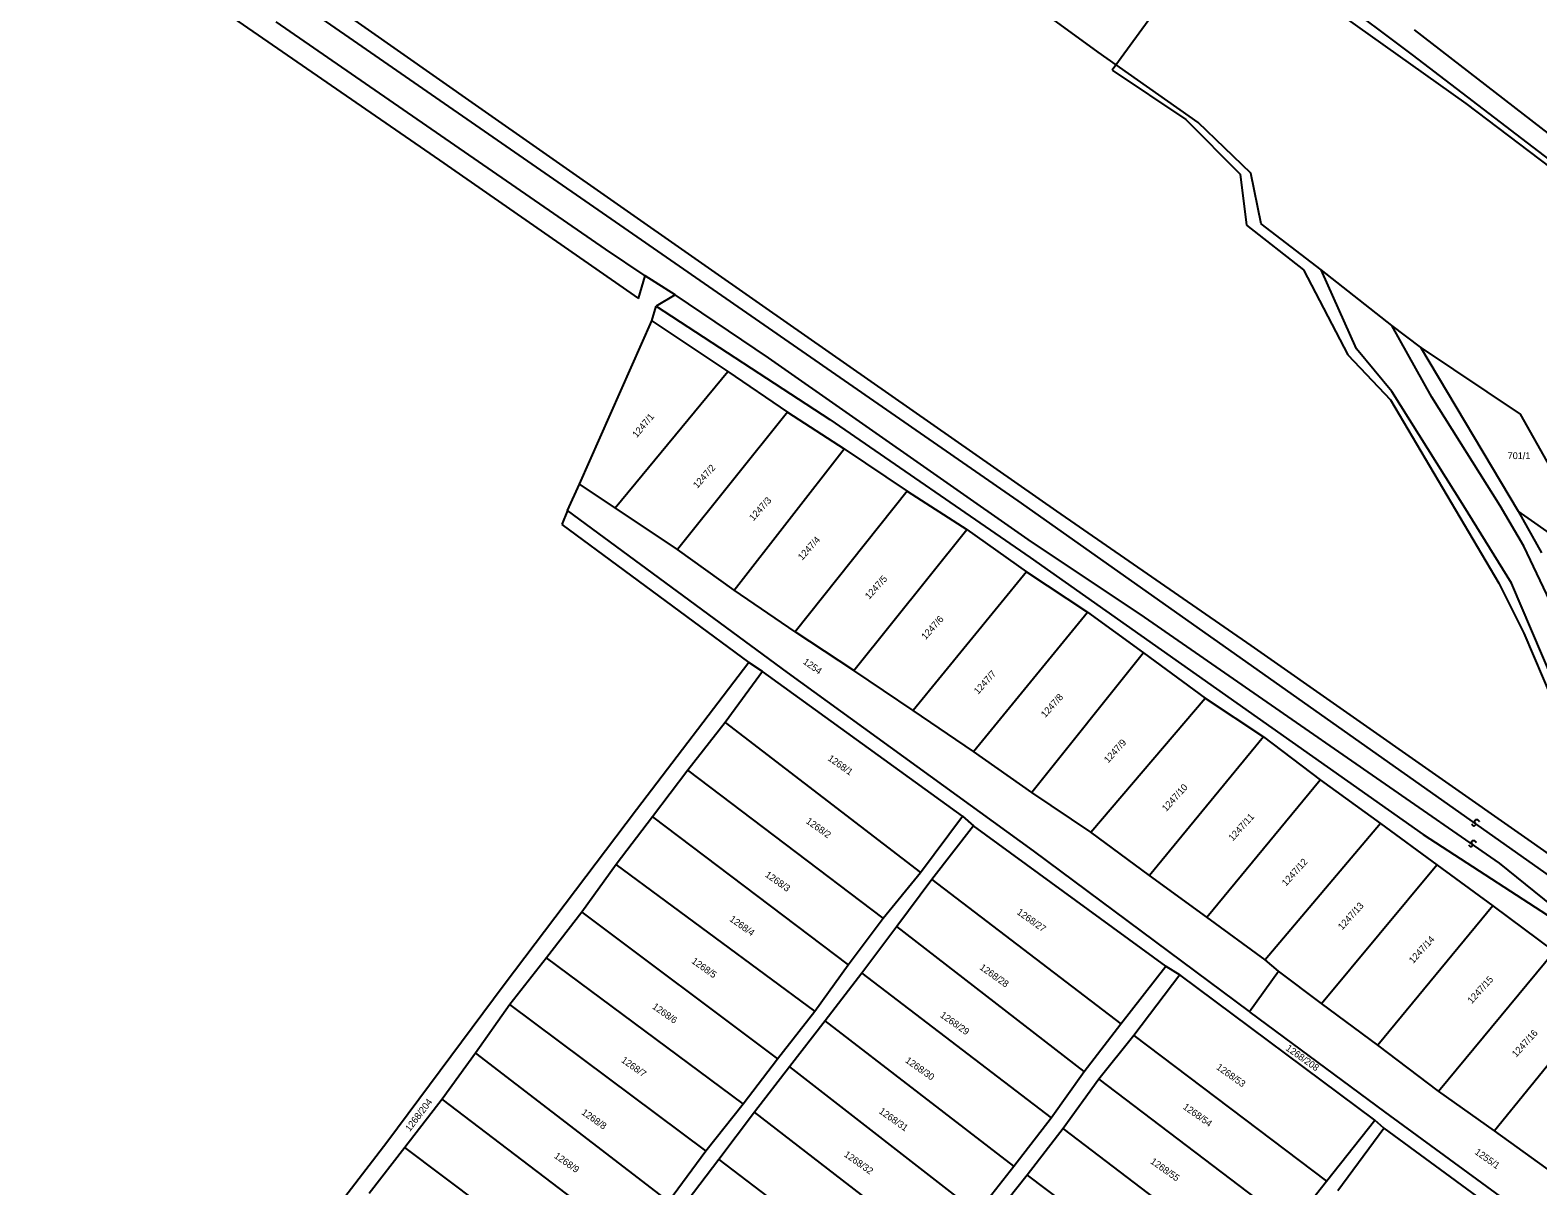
# Model space of a CAD drawing. Extents: x -581999 to -572728, y -1219553 to -1212032.
# Drawn here: x -578351.7 to -577907.8, y -1214748.6 to -1214408.3 of the extents above; entities that cross this region are included whole.
import ezdxf

# ---------------------------------------------------------------- set-up
doc = ezdxf.new("R2010")
doc.units = 0
for name, color, linetype in [('Vrstva 1', 7, 'Continuous'), ('Vrstva 2', 7, 'Continuous'), ('Vrstva 4', 7, 'Continuous'), ('Vrstva 6', 7, 'Continuous'), ('Vrstva 63', 7, 'Continuous')]:
    doc.layers.add(name, color=color, linetype=linetype)

msp = doc.modelspace()

# ---------------------------------------------------------------- linework, layer by layer
at = {"layer": 'Vrstva 1'}
for p, q in [((-577944.716, -1214415.636), (-577999.279, -1214374.517)), ((-578172.641, -1214487.346), (-578170.702, -1214480.614)), ((-578161.859, -1214486.22), (-578170.702, -1214480.614)), ((-578193.483, -1214549.733), (-578195.193, -1214553.905)), ((-578195.193, -1214553.905), (-578140.104, -1214594.484)), ((-578140.104, -1214594.484), (-578173.216, -1214637.87)), ((-578136.141, -1214597.189), (-578140.104, -1214594.484)), ((-578173.216, -1214637.87), (-578212.145, -1214689.388)), ((-578077.248, -1214639.787), (-578073.944, -1214642.575)), ((-578017.339, -1214683.879), (-578013.267, -1214686.43)), ((-578212.145, -1214689.388), (-578246.695, -1214735.856)), ((-577953.181, -1214731.624), (-577955.872, -1214729.269)), ((-578246.695, -1214735.856), (-578287.166, -1214788.271))]:
    msp.add_line(p, q, dxfattribs=at)
for points in [[(-577971.595, -1214478.903), (-577989.329, -1214465.357), (-577992.378, -1214450.387), (-578007.868, -1214435.484), (-578037.319, -1214414.81), (-578101.893, -1214367.68), (-578150.737, -1214331.997), (-578223.698, -1214283.409), (-578277.678, -1214246.942), (-578281.009, -1214251.093), (-578319.251, -1214221.343), (-578310.977, -1214208.869), (-578368.758, -1214168.427), (-578359.988, -1214155.236), (-578424.87, -1214107.04), (-578481.962, -1214064.437), (-578565.527, -1213997.858)], [(-578850.44, -1214011.333), (-578843.599, -1214016.419), (-578837.343, -1214020.464), (-578819.422, -1214031.381), (-578781.333, -1214058.431), (-578756.765, -1214075.476), (-578635.35, -1214162.459), (-578529.427, -1214236.161), (-578506.946, -1214253.113), (-578395.1, -1214332.258), (-578323.748, -1214382.673), (-578231.258, -1214446.595), (-578172.641, -1214487.346)], [(-578286.669, -1214383.964), (-578220.733, -1214430.294), (-578135.162, -1214490.146), (-578049.525, -1214549.957), (-577992.377, -1214589.48), (-577909.752, -1214647.336)], [(-577888.21, -1214451.491), (-577944.103, -1214408.215)], [(-577873.725, -1214469.991), (-577944.716, -1214415.636)], [(-577950.847, -1214495.301), (-577971.595, -1214478.903)], [(-577894.47, -1214620.58), (-577915.632, -1214571.096), (-577929.588, -1214548.463), (-577950.771, -1214514.67), (-577961.183, -1214502.18), (-577971.595, -1214478.903)], [(-578161.859, -1214486.22), (-578167.372, -1214489.569)], [(-578168.688, -1214493.933), (-578167.372, -1214489.569)], [(-578167.372, -1214489.569), (-578116.26, -1214522.93), (-578057.321, -1214563.539), (-577941.611, -1214645.186), (-577897.731, -1214673.635), (-577881.063, -1214687.805)], [(-578190.024, -1214541.954), (-578168.688, -1214493.933)], [(-578168.688, -1214493.933), (-578146.355, -1214508.858)], [(-577942.414, -1214501.628), (-577950.847, -1214495.301)], [(-577854.399, -1214694.374), (-577858.381, -1214691.686), (-577858.371, -1214688.495), (-577855.614, -1214681.82), (-577879.825, -1214629.118), (-577897.479, -1214590.561), (-577911.965, -1214560.233), (-577918.894, -1214548.374), (-577939.088, -1214516.342), (-577950.847, -1214495.301)], [(-577876.256, -1214576.146), (-577895.498, -1214552.383), (-577912.967, -1214521.381), (-577942.414, -1214501.628)], [(-577942.414, -1214501.628), (-577913.653, -1214549.986)], [(-578179.474, -1214548.946), (-578146.355, -1214508.858)], [(-578146.355, -1214508.858), (-578128.749, -1214520.791)], [(-578128.749, -1214520.791), (-578161.138, -1214561.248)], [(-578128.749, -1214520.791), (-578112.055, -1214531.61)], [(-578144.442, -1214573.162), (-578112.055, -1214531.61)], [(-578112.055, -1214531.61), (-578093.552, -1214544.097)], [(-577992.731, -1214697.269), (-578056.314, -1214649.995), (-578128.733, -1214597.459), (-578193.483, -1214549.733), (-578190.024, -1214541.954)], [(-578179.474, -1214548.946), (-578190.024, -1214541.954)], [(-578093.552, -1214544.097), (-578126.48, -1214585.453)], [(-578093.552, -1214544.097), (-578075.923, -1214555.334)], [(-578161.138, -1214561.248), (-578179.474, -1214548.946)], [(-577876.256, -1214576.146), (-577913.653, -1214549.986)], [(-577913.653, -1214549.986), (-577906.723, -1214562.239)], [(-578109.207, -1214596.875), (-578075.923, -1214555.334)], [(-578075.923, -1214555.334), (-578058.34, -1214567.805)], [(-578144.442, -1214573.162), (-578161.138, -1214561.248)], [(-578058.34, -1214567.805), (-578091.799, -1214608.603)], [(-578058.34, -1214567.805), (-578040.397, -1214579.725)], [(-578126.48, -1214585.453), (-578144.442, -1214573.162)], [(-578074.034, -1214620.698), (-578040.397, -1214579.725)], [(-578040.397, -1214579.725), (-578023.911, -1214591.628)], [(-578109.207, -1214596.875), (-578126.48, -1214585.453)], [(-578023.911, -1214591.628), (-578056.819, -1214632.785)], [(-578023.911, -1214591.628), (-578005.801, -1214605.012)], [(-578089.62, -1214656.339), (-578077.248, -1214639.787), (-578136.141, -1214597.189), (-578147.144, -1214612.141)], [(-578091.799, -1214608.603), (-578109.207, -1214596.875)], [(-578039.426, -1214644.501), (-578005.801, -1214605.012)], [(-578005.801, -1214605.012), (-577988.597, -1214616.363)], [(-578074.034, -1214620.698), (-578091.799, -1214608.603)], [(-578147.144, -1214612.141), (-578158.145, -1214626.166)], [(-578147.144, -1214612.141), (-578089.62, -1214656.339)], [(-577988.597, -1214616.363), (-578022.174, -1214657.207)], [(-577988.597, -1214616.363), (-577971.908, -1214629.044)], [(-578056.819, -1214632.785), (-578074.034, -1214620.698)], [(-577909.752, -1214647.336), (-577887.907, -1214662.658), (-577866.224, -1214684.863), (-577864.887, -1214685.93), (-577880.571, -1214650.345), (-577894.47, -1214620.58)], [(-578158.145, -1214626.166), (-578168.459, -1214639.966)], [(-578100.557, -1214669.768), (-578158.145, -1214626.166)], [(-578005.337, -1214669.464), (-577971.908, -1214629.044)], [(-577971.908, -1214629.044), (-577954.174, -1214641.862)], [(-578022.174, -1214657.207), (-578039.426, -1214644.501), (-578056.819, -1214632.785)], [(-578168.459, -1214639.966), (-578179.23, -1214653.991)], [(-578168.459, -1214639.966), (-578110.867, -1214683.559)], [(-578030.621, -1214700.876), (-578017.339, -1214683.879), (-578073.944, -1214642.575), (-578086.227, -1214658.402)], [(-577954.174, -1214641.862), (-577988.142, -1214682.087)], [(-577954.174, -1214641.862), (-577937.533, -1214654.116)], [(-578179.23, -1214653.991), (-578189.315, -1214668.023)], [(-578120.719, -1214697.122), (-578179.23, -1214653.991)], [(-577971.498, -1214694.885), (-577937.533, -1214654.116)], [(-577937.533, -1214654.116), (-577921.076, -1214666.182)], [(-578100.557, -1214669.768), (-578089.62, -1214656.339)], [(-578086.227, -1214658.402), (-578096.537, -1214672.193)], [(-578086.227, -1214658.402), (-578030.621, -1214700.876)], [(-578005.337, -1214669.464), (-578022.174, -1214657.207)], [(-578189.315, -1214668.023), (-578199.722, -1214681.427)], [(-578189.315, -1214668.023), (-578131.714, -1214711.139)], [(-577921.076, -1214666.182), (-577954.954, -1214707.203)], [(-577921.076, -1214666.182), (-577902.998, -1214679.542)], [(-578110.867, -1214683.559), (-578100.557, -1214669.768)], [(-578096.537, -1214672.193), (-578106.846, -1214685.984)], [(-578041.385, -1214714.887), (-578096.537, -1214672.193)], [(-577988.142, -1214682.087), (-578005.337, -1214669.464)], [(-578199.722, -1214681.427), (-578210.492, -1214695.22)], [(-578141.793, -1214724.468), (-578199.722, -1214681.427)], [(-577984.163, -1214685.422), (-577988.142, -1214682.087)], [(-577937.053, -1214720.737), (-577902.998, -1214679.542)], [(-578120.719, -1214697.122), (-578110.867, -1214683.559)], [(-578106.846, -1214685.984), (-578117.614, -1214700.002)], [(-578106.846, -1214685.984), (-578051.16, -1214728.517)], [(-577970.063, -1214747.172), (-577955.872, -1214729.269), (-578013.267, -1214686.43), (-578026.779, -1214704.348)], [(-577992.731, -1214697.269), (-577984.163, -1214685.422)], [(-577971.498, -1214694.885), (-577984.163, -1214685.422)], [(-578210.492, -1214695.22), (-578220.575, -1214709.481)], [(-578152.787, -1214738.252), (-578210.492, -1214695.22)], [(-577954.954, -1214707.203), (-577971.498, -1214694.885)], [(-577888.477, -1214692.903), (-577920.601, -1214732.423)], [(-578131.714, -1214711.139), (-578120.719, -1214697.122)], [(-578117.614, -1214700.002), (-578128.149, -1214713.559)], [(-578062.151, -1214742.756), (-578117.614, -1214700.002)], [(-577872.016, -1214769.584), (-577880.734, -1214779.596), (-577952.841, -1214726.78), (-577992.498, -1214697.442), (-577992.731, -1214697.269)], [(-578041.385, -1214714.887), (-578030.621, -1214700.876)], [(-578026.779, -1214704.348), (-578037.083, -1214717.207)], [(-578026.779, -1214704.348), (-577970.063, -1214747.172)], [(-577937.053, -1214720.737), (-577954.954, -1214707.203)], [(-578220.575, -1214709.481), (-578230.429, -1214723.049)], [(-578220.575, -1214709.481), (-578163.782, -1214753.191)], [(-578141.793, -1214724.468), (-578131.714, -1214711.139)], [(-578128.149, -1214713.559), (-578138.458, -1214726.886)], [(-578128.149, -1214713.559), (-578072.913, -1214756.534)], [(-578051.16, -1214728.517), (-578041.385, -1214714.887)], [(-578037.083, -1214717.207), (-578047.618, -1214731.681)], [(-578037.083, -1214717.207), (-577980.364, -1214760.254)], [(-577920.601, -1214732.423), (-577937.053, -1214720.737)], [(-578230.429, -1214723.049), (-578241.427, -1214737.302)], [(-578174.453, -1214765.613), (-578230.429, -1214723.049)], [(-578152.787, -1214738.252), (-578141.793, -1214724.468)], [(-578138.458, -1214726.886), (-578148.947, -1214740.823)], [(-578083.215, -1214769.623), (-578138.458, -1214726.886)], [(-578062.151, -1214742.756), (-578051.16, -1214728.517)], [(-578047.618, -1214731.681), (-578058.151, -1214745.462)], [(-577991.123, -1214774.719), (-578047.618, -1214731.681)], [(-577966.689, -1214749.993), (-577953.181, -1214731.624), (-577895.655, -1214773.815), (-577910.072, -1214793.091)], [(-577903.071, -1214745.03), (-577920.601, -1214732.423)], [(-578241.427, -1214737.302), (-578251.966, -1214750.863)], [(-578184.76, -1214779.862), (-578241.427, -1214737.302)], [(-578163.782, -1214753.191), (-578152.787, -1214738.252)], [(-578148.947, -1214740.823), (-578160.171, -1214755.529)], [(-578148.947, -1214740.823), (-578093.29, -1214783.175)], [(-578072.913, -1214756.534), (-578062.151, -1214742.756)], [(-578058.151, -1214745.462), (-578069.141, -1214759.238)], [(-578058.151, -1214745.462), (-578001.422, -1214788.262)], [(-577980.364, -1214760.254), (-577970.063, -1214747.172)]]:
    msp.add_lwpolyline(points, dxfattribs=at)
at = {"layer": 'Vrstva 4'}
for p, q in [((-578182.291, -1214472.853), (-578279.27, -1214405.881)), ((-578170.702, -1214480.614), (-578182.291, -1214472.853))]:
    msp.add_line(p, q, dxfattribs=at)
for points in [[(-578276.101, -1214397.86), (-578176.919, -1214466.57), (-578060.918, -1214546.917), (-577889.48, -1214667.928), (-577868.955, -1214686.509), (-577842.932, -1214708.206)], [(-577919.083, -1214653.583), (-578023.623, -1214581.176), (-578057.923, -1214558.317), (-578134.308, -1214504.801), (-578161.859, -1214486.22)], [(-577881.063, -1214687.805), (-577895.665, -1214672.566), (-577919.083, -1214653.583)]]:
    msp.add_lwpolyline(points, dxfattribs=at)
at = {"layer": 'Vrstva 6'}
for points in [[(-577927.337, -1214641.98), (-577926.857, -1214642.687), (-577926.163, -1214642.376), (-577926.086, -1214641.976), (-577926.322, -1214641.631), (-577926.407, -1214641.299), (-577926.325, -1214641.009), (-577926.181, -1214640.829), (-577925.945, -1214640.701), (-577925.58, -1214640.737), (-577925.153, -1214641.176), (-577925.098, -1214641.349)], [(-577928.258, -1214648.134), (-577927.778, -1214648.841), (-577927.084, -1214648.53), (-577927.007, -1214648.13), (-577927.243, -1214647.785), (-577927.328, -1214647.453), (-577927.246, -1214647.163), (-577927.102, -1214646.983), (-577926.866, -1214646.855), (-577926.501, -1214646.891), (-577926.074, -1214647.33), (-577926.019, -1214647.503)]]:
    msp.add_open_spline(points, degree=2, dxfattribs=at)
at = {"layer": 'Vrstva 63'}
for p, q in [((-578002.274, -1214377.649), (-578033.126, -1214420.117)), ((-577928.928, -1214429.927), (-578002.274, -1214377.649)), ((-578033.126, -1214420.117), (-578011.51, -1214434.667)), ((-577880.243, -1214466.912), (-577928.928, -1214429.927)), ((-578011.51, -1214434.667), (-577995.428, -1214450.707)), ((-577995.428, -1214450.707), (-577993.567, -1214465.695)), ((-577993.567, -1214465.695), (-577993.567, -1214465.695)), ((-577993.567, -1214465.695), (-577976.864, -1214478.868)), ((-577976.864, -1214478.868), (-577963.798, -1214503.869)), ((-577963.798, -1214503.869), (-577951.184, -1214517.149)), ((-577951.184, -1214517.149), (-577919.271, -1214571.151)), ((-577919.271, -1214571.151), (-577911.991, -1214585.906)), ((-577911.991, -1214585.906), (-577886.95, -1214644.665))]:
    msp.add_line(p, q, dxfattribs=at)

# ---------------------------------------------------------------- texts
at = {"layer": 'Vrstva 2'}
for s, rotation, p in [('1247/1', 50.07775, (-578173.11, -1214528.475)), ('1247/2', 47.9746, (-578155.294, -1214543.388)), ('1247/3', 47.9746, (-578138.793, -1214552.97)), ('1247/4', 47.9746, (-578124.428, -1214564.564)), ('1247/5', 47.9746, (-578104.675, -1214576.054)), ('1247/6', 47.9746, (-578088.085, -1214587.926)), ('1254', 324.59054, (-578124.375, -1214594.681)), ('1247/7', 47.9746, (-578072.627, -1214604.018)), ('1247/8', 47.9746, (-578052.876, -1214610.883)), ('1247/9', 47.9746, (-578034.315, -1214624.251)), ('1268/1', 324.61589, (-578117.066, -1214623.126)), ('1247/10', 47.9746, (-578017.235, -1214638.539)), ('1268/2', 324.61589, (-578123.515, -1214641.634)), ('1247/11', 47.9746, (-577997.641, -1214647.215)), ('1247/12', 47.9746, (-577981.944, -1214660.494)), ('1268/3', 324.61589, (-578135.518, -1214657.377)), ('1268/4', 324.61589, (-578146.002, -1214670.455)), ('1268/27', 324.61589, (-578061.413, -1214668.415)), ('1247/13', 47.9746, (-577965.413, -1214673.403)), ('1247/14', 47.9746, (-577944.532, -1214683.293)), ('1268/5', 324.61589, (-578157.178, -1214682.818)), ('1268/28', 324.61589, (-578072.38, -1214684.676)), ('1247/15', 47.9746, (-577927.257, -1214695.111)), ('1268/6', 324.61589, (-578168.756, -1214696.213)), ('1268/29', 324.61589, (-578083.999, -1214698.728)), ('1247/16', 47.9746, (-577914.176, -1214710.877)), ('1268/208', 324.59054, (-577982.245, -1214708.474)), ('1268/7', 324.61589, (-578177.885, -1214711.991)), ('1268/30', 324.61589, (-578094.263, -1214712.053)), ('1268/53', 324.61589, (-578002.695, -1214714.059)), ('1268/204', 52.64437, (-578239.946, -1214732.752)), ('1268/8', 324.61589, (-578189.58, -1214727.358)), ('1268/31', 324.61589, (-578102.016, -1214727.033)), ('1268/54', 324.61589, (-578012.511, -1214725.742)), ('1268/9', 324.61589, (-578197.637, -1214740.168)), ('1268/32', 324.61589, (-578112.304, -1214739.749)), ('1255/1', 324.59054, (-577926.586, -1214739.029)), ('1268/55', 324.61589, (-578022.091, -1214741.794))]:
    msp.add_text(s, height=2, rotation=rotation, dxfattribs=at).set_placement(p)
msp.add_text('701/1', height=2, dxfattribs=at).set_placement((-577916.718, -1214534.619))

doc.saveas('drawing.dxf')
